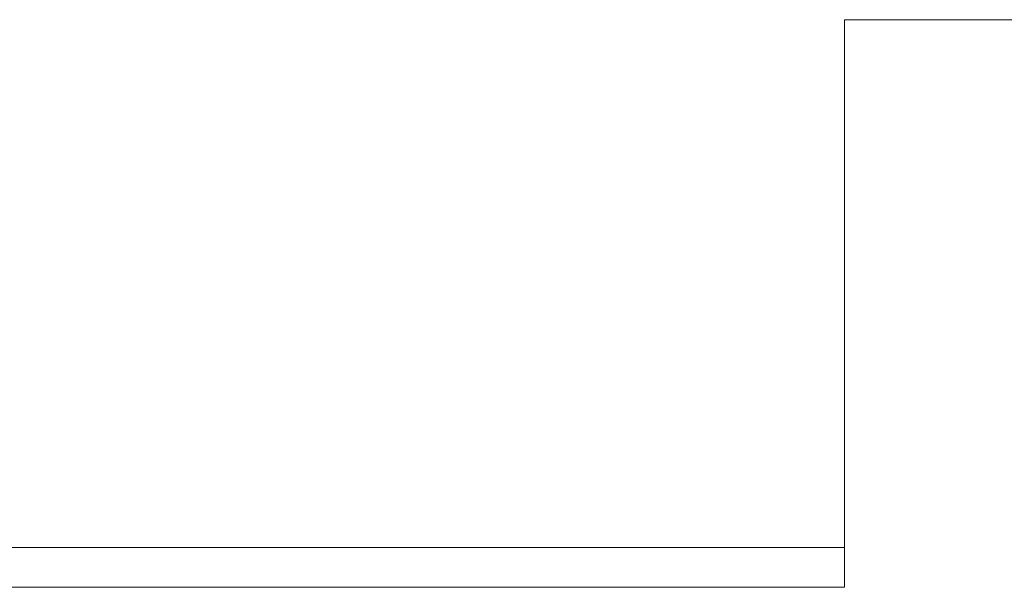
# Model space of a CAD drawing. Header units: millimetres. Extents: x 2 to 902, y -447 to 199.
# Tile 735 of 1056: x 21.92 to 25.38, y 175.63 to 177.63. Entities that reach past the tile are written whole.
import ezdxf

# ---------------------------------------------------------------- set-up
doc = ezdxf.new("R2010")
doc.units = ezdxf.units.MM
doc.header["$MEASUREMENT"] = 0
doc.layers.add('IFC-Laje-Contorno', color=134, linetype='Continuous', lineweight=5)

msp = doc.modelspace()

# ---------------------------------------------------------------- linework, layer by layer
at = {"layer": 'IFC-Laje-Contorno', "color": 7, "lineweight": 5}
for p, q in [((24.8177, 177.6252), (26.0177, 177.6252)), ((24.8177, 175.6314), (24.8177, 177.6252)), ((24.8177, 175.7714), (24.8177, 177.6252)), ((24.8177, 177.6252), (26.0177, 177.6252)), ((19.8577, 175.7714), (24.8177, 175.7714)), ((19.7677, 175.6314), (24.8177, 175.6314))]:
    msp.add_line(p, q, dxfattribs=at)

doc.saveas('drawing.dxf')
